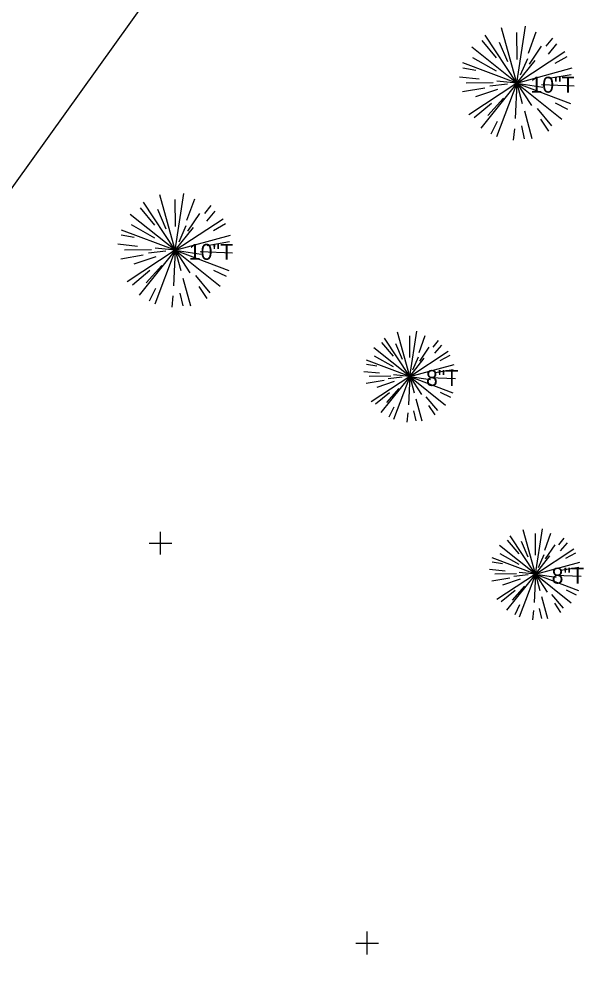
# Model space of a CAD drawing. Extents: x 1324236 to 1326110, y 459090 to 460782.
# Drawn here: x 1325338.7 to 1325389.2, y 460063.1 to 460147.8 of the extents above; entities that cross this region are included whole.
import ezdxf

# ---------------------------------------------------------------- set-up
doc = ezdxf.new("R2010")
doc.units = 0
for name, color, linetype in [('E-RW-ODOT', 7, 'Continuous'), ('RW_X_CL', 7, 'Continuous'), ('VG_X_Cells', 7, 'Continuous')]:
    doc.layers.add(name, color=color, linetype=linetype)

msp = doc.modelspace()

# ---------------------------------------------------------------- linework, layer by layer
at = {"layer": 'E-RW-ODOT'}
msp.add_line((1325401.653, 460221.674), (1325273.546, 460043.161), dxfattribs=at)
at = {"layer": 'RW_X_CL'}
for p, q in [((1325351.133, 460100.786), (1325351.133, 460102.786)), ((1325350.133, 460101.786), (1325352.133, 460101.786)), ((1325369.297, 460065.649), (1325369.297, 460067.649)), ((1325368.297, 460066.649), (1325370.297, 460066.649))]:
    msp.add_line(p, q, dxfattribs=at)
at = {"layer": 'VG_X_Cells'}
for p, q in [((1325382.444, 460142.225), (1325379.666, 460146.45)), ((1325382.444, 460142.225), (1325381.107, 460147.101)), ((1325382.444, 460142.225), (1325383.213, 460147.222)), ((1325382.474, 460144.309), (1325382.453, 460146.677)), ((1325383.474, 460144.876), (1325384.159, 460146.743)), ((1325383.474, 460144.876), (1325384.159, 460146.743)), ((1325380.663, 460144.443), (1325379.389, 460145.969)), ((1325381.652, 460144.089), (1325380.921, 460145.808)), ((1325385.036, 460145.464), (1325385.603, 460146.172)), ((1325385.22, 460144.789), (1325385.972, 460145.67)), ((1325382.444, 460142.225), (1325378.497, 460145.384)), ((1325382.444, 460142.225), (1325386.668, 460145.003)), ((1325383.567, 460143.91), (1325384.603, 460145.465)), ((1325382.444, 460142.225), (1325377.713, 460144.01)), ((1325380.654, 460143.294), (1325378.592, 460144.459)), ((1325382.444, 460142.225), (1325384.048, 460144.229)), ((1325382.78, 460142.965), (1325383.406, 460144.393)), ((1325385.805, 460143.975), (1325386.88, 460144.57)), ((1325378.835, 460143.348), (1325377.696, 460143.559)), ((1325382.444, 460142.225), (1325387.32, 460143.562)), ((1325379.14, 460142.573), (1325377.416, 460142.755)), ((1325380.36, 460142.256), (1325377.992, 460142.234)), ((1325382.444, 460142.225), (1325378.219, 460139.447)), ((1325382.444, 460142.225), (1325379.284, 460138.278)), ((1325382.444, 460142.225), (1325380.659, 460137.495)), ((1325382.444, 460142.225), (1325380.679, 460142.411)), ((1325382.444, 460142.225), (1325382.299, 460139.117)), ((1325382.444, 460142.225), (1325382.932, 460140.443)), ((1325382.444, 460142.225), (1325383.735, 460140.261)), ((1325382.444, 460142.225), (1325386.391, 460139.066)), ((1325382.444, 460142.225), (1325387.174, 460140.44)), ((1325382.444, 460142.225), (1325384.729, 460141.879)), ((1325385.254, 460142.659), (1325387.214, 460142.999)), ((1325379.633, 460141.792), (1325377.674, 460141.452)), ((1325380.757, 460141.665), (1325378.82, 460141.021)), ((1325381.635, 460142.147), (1325380.085, 460141.975)), ((1325384.627, 460142.123), (1325387.494, 460141.989)), ((1325381.263, 460140.896), (1325379.907, 460139.371)), ((1325385.811, 460140.487), (1325386.917, 460139.952)), ((1325380.226, 460140.444), (1325378.7, 460139.17)), ((1325383.112, 460139.788), (1325383.78, 460137.349)), ((1325384.224, 460140.008), (1325385.498, 460138.481)), ((1325380.706, 460138.858), (1325380.17, 460137.751)), ((1325384.529, 460139.054), (1325385.221, 460138.001)), ((1325382.248, 460138.219), (1325382.138, 460137.222)), ((1325382.847, 460138.468), (1325383.105, 460137.338)), ((1325352.413, 460127.535), (1325351.077, 460132.411)), ((1325352.413, 460127.535), (1325353.182, 460132.532)), ((1325352.444, 460129.619), (1325352.422, 460131.987)), ((1325353.443, 460130.186), (1325354.128, 460132.052)), ((1325353.443, 460130.186), (1325354.128, 460132.052)), ((1325350.633, 460129.752), (1325349.359, 460131.279)), ((1325352.413, 460127.535), (1325349.636, 460131.759)), ((1325355.006, 460130.773), (1325355.573, 460131.482)), ((1325352.413, 460127.535), (1325348.466, 460130.694)), ((1325351.621, 460129.398), (1325350.89, 460131.118)), ((1325352.413, 460127.535), (1325356.638, 460130.312)), ((1325353.536, 460129.22), (1325354.572, 460130.775)), ((1325355.189, 460130.098), (1325355.942, 460130.98)), ((1325350.624, 460128.603), (1325348.562, 460129.768)), ((1325352.413, 460127.535), (1325354.017, 460129.539)), ((1325352.75, 460128.275), (1325353.376, 460129.703)), ((1325355.775, 460129.284), (1325356.85, 460129.88)), ((1325348.805, 460128.657), (1325347.665, 460128.868)), ((1325352.413, 460127.535), (1325347.683, 460129.32)), ((1325352.413, 460127.535), (1325357.289, 460128.871)), ((1325349.109, 460127.883), (1325347.385, 460128.064)), ((1325355.224, 460127.968), (1325357.183, 460128.308)), ((1325349.603, 460127.101), (1325347.643, 460126.761)), ((1325350.329, 460127.565), (1325347.961, 460127.544)), ((1325352.413, 460127.535), (1325348.189, 460124.757)), ((1325350.726, 460126.974), (1325348.79, 460126.331)), ((1325352.413, 460127.535), (1325349.254, 460123.588)), ((1325351.604, 460127.456), (1325350.055, 460127.284)), ((1325352.413, 460127.535), (1325350.628, 460122.804)), ((1325352.413, 460127.535), (1325350.649, 460127.721)), ((1325352.413, 460127.535), (1325352.268, 460124.427)), ((1325352.413, 460127.535), (1325352.902, 460125.752)), ((1325352.413, 460127.535), (1325353.705, 460125.57)), ((1325352.413, 460127.535), (1325356.36, 460124.375)), ((1325352.413, 460127.535), (1325357.144, 460125.75)), ((1325352.413, 460127.535), (1325354.699, 460127.188)), ((1325354.597, 460127.433), (1325357.464, 460127.299)), ((1325351.232, 460126.206), (1325349.877, 460124.68)), ((1325350.196, 460125.754), (1325348.669, 460124.48)), ((1325354.194, 460125.317), (1325355.468, 460123.791)), ((1325355.781, 460125.797), (1325356.887, 460125.261)), ((1325353.081, 460125.098), (1325353.75, 460122.659)), ((1325354.499, 460124.363), (1325355.191, 460123.31)), ((1325350.675, 460124.167), (1325350.14, 460123.061)), ((1325352.217, 460123.528), (1325352.108, 460122.532)), ((1325352.816, 460123.777), (1325353.075, 460122.648)), ((1325373.029, 460116.444), (1325371.96, 460120.345)), ((1325373.029, 460116.444), (1325373.644, 460120.442)), ((1325371.604, 460118.218), (1325370.585, 460119.439)), ((1325373.029, 460116.444), (1325370.807, 460119.824)), ((1325372.395, 460117.935), (1325371.811, 460119.311)), ((1325373.054, 460118.111), (1325373.036, 460120.006)), ((1325373.853, 460118.565), (1325374.401, 460120.058)), ((1325373.853, 460118.565), (1325374.401, 460120.058)), ((1325375.103, 460119.035), (1325375.557, 460119.602)), ((1325373.029, 460116.444), (1325369.871, 460118.972)), ((1325373.029, 460116.444), (1325376.409, 460118.666)), ((1325373.927, 460117.792), (1325374.756, 460119.036)), ((1325375.25, 460118.495), (1325375.852, 460119.2)), ((1325373.029, 460116.444), (1325369.245, 460117.872)), ((1325371.598, 460117.299), (1325369.948, 460118.231)), ((1325373.029, 460116.444), (1325374.312, 460118.047)), ((1325373.298, 460117.036), (1325373.799, 460118.178)), ((1325375.718, 460117.844), (1325376.578, 460118.32)), ((1325370.386, 460116.723), (1325369.007, 460116.868)), ((1325370.142, 460117.342), (1325369.231, 460117.511)), ((1325373.029, 460116.444), (1325376.93, 460117.513)), ((1325375.278, 460116.791), (1325376.845, 460117.063)), ((1325370.781, 460116.097), (1325369.213, 460115.825)), ((1325371.362, 460116.469), (1325369.467, 460116.451)), ((1325373.029, 460116.444), (1325369.65, 460114.222)), ((1325371.679, 460115.996), (1325370.13, 460115.481)), ((1325373.029, 460116.444), (1325370.502, 460113.286)), ((1325372.382, 460116.381), (1325371.142, 460116.244)), ((1325373.029, 460116.444), (1325371.601, 460112.66)), ((1325373.029, 460116.444), (1325371.617, 460116.593)), ((1325373.029, 460116.444), (1325372.913, 460113.958)), ((1325373.029, 460116.444), (1325373.42, 460115.018)), ((1325373.029, 460116.444), (1325374.063, 460114.872)), ((1325373.029, 460116.444), (1325376.187, 460113.917)), ((1325373.029, 460116.444), (1325376.813, 460115.016)), ((1325373.029, 460116.444), (1325374.858, 460116.167)), ((1325374.776, 460116.363), (1325377.069, 460116.255)), ((1325372.084, 460115.381), (1325371, 460114.161)), ((1325375.723, 460115.054), (1325376.608, 460114.625)), ((1325371.255, 460115.019), (1325370.034, 460114)), ((1325373.563, 460114.495), (1325374.098, 460112.543)), ((1325374.454, 460114.67), (1325375.473, 460113.449)), ((1325371.639, 460113.75), (1325371.21, 460112.865)), ((1325373.351, 460113.438), (1325373.558, 460112.534)), ((1325374.697, 460113.907), (1325375.251, 460113.065)), ((1325372.872, 460113.239), (1325372.785, 460112.442)), ((1325384.078, 460099.07), (1325381.856, 460102.449)), ((1325384.078, 460099.07), (1325383.009, 460102.97)), ((1325384.078, 460099.07), (1325384.694, 460103.067)), ((1325384.103, 460100.737), (1325384.086, 460102.631)), ((1325384.902, 460101.19), (1325385.451, 460102.684)), ((1325384.902, 460101.19), (1325385.451, 460102.684)), ((1325384.078, 460099.07), (1325380.921, 460101.597)), ((1325382.654, 460100.844), (1325381.635, 460102.065)), ((1325383.445, 460100.561), (1325382.86, 460101.936)), ((1325384.977, 460100.418), (1325385.806, 460101.662)), ((1325386.152, 460101.661), (1325386.606, 460102.227)), ((1325386.299, 460101.121), (1325386.901, 460101.826)), ((1325382.647, 460099.925), (1325380.997, 460100.857)), ((1325384.078, 460099.07), (1325387.458, 460101.292)), ((1325384.078, 460099.07), (1325385.362, 460100.673)), ((1325384.348, 460099.662), (1325384.848, 460100.804)), ((1325386.767, 460100.469), (1325387.628, 460100.946)), ((1325381.192, 460099.968), (1325380.28, 460100.136)), ((1325384.078, 460099.07), (1325380.294, 460100.498)), ((1325384.078, 460099.07), (1325387.979, 460100.139)), ((1325381.435, 460099.348), (1325380.056, 460099.493)), ((1325382.411, 460099.094), (1325380.517, 460099.077)), ((1325384.078, 460099.07), (1325380.699, 460096.848)), ((1325384.078, 460099.07), (1325381.551, 460095.912)), ((1325383.431, 460099.007), (1325382.191, 460098.869)), ((1325384.078, 460099.07), (1325382.65, 460095.285)), ((1325384.078, 460099.07), (1325382.667, 460099.218)), ((1325384.078, 460099.07), (1325383.962, 460096.583)), ((1325384.078, 460099.07), (1325384.469, 460097.644)), ((1325384.078, 460099.07), (1325385.112, 460097.498)), ((1325384.078, 460099.07), (1325387.236, 460096.542)), ((1325384.078, 460099.07), (1325387.863, 460097.642)), ((1325384.078, 460099.07), (1325385.907, 460098.792)), ((1325385.825, 460098.988), (1325388.119, 460098.881)), ((1325386.327, 460099.417), (1325387.894, 460099.688)), ((1325381.83, 460098.723), (1325380.262, 460098.451)), ((1325382.729, 460098.621), (1325381.179, 460098.107)), ((1325382.305, 460097.645), (1325381.083, 460096.626)), ((1325383.134, 460098.007), (1325382.049, 460096.786)), ((1325385.503, 460097.296), (1325386.522, 460096.074)), ((1325386.772, 460097.679), (1325387.657, 460097.251)), ((1325384.613, 460097.12), (1325385.148, 460095.169)), ((1325385.747, 460096.533), (1325386.301, 460095.69)), ((1325382.688, 460096.376), (1325382.26, 460095.491)), ((1325383.922, 460095.865), (1325383.834, 460095.067)), ((1325384.401, 460096.064), (1325384.608, 460095.16))]:
    msp.add_line(p, q, dxfattribs=at)

# ---------------------------------------------------------------- texts
for s, p in [('10"T', (1325383.64, 460141.392)), ('10"T', (1325353.61, 460126.701)), ('8"T', (1325374.458, 460115.611)), ('8"T', (1325385.507, 460098.236))]:
    msp.add_text(s, height=1.4, dxfattribs=at).set_placement(p)

doc.saveas('drawing.dxf')
